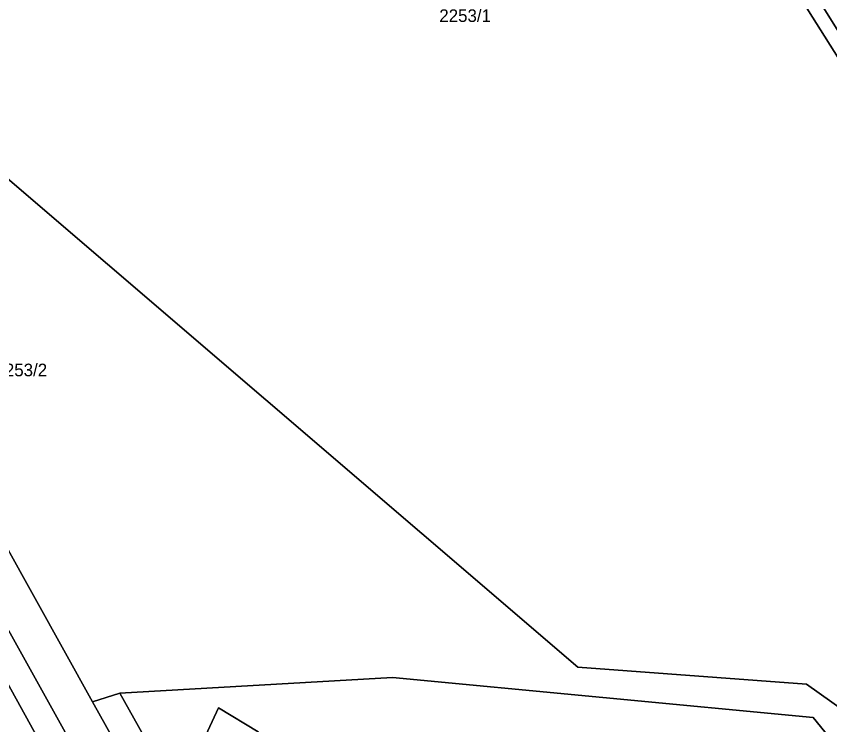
# Model space of a CAD drawing. Extents: x -262715 to -259381, y -1237238 to -1231182.
# Drawn here: x -261345.1 to -261216.3, y -1235482.8 to -1235370.6 of the extents above; entities that cross this region are included whole.
import ezdxf

# ---------------------------------------------------------------- set-up
doc = ezdxf.new("R2010")
doc.units = 0
for name, color, linetype in [('body_kn', 7, 'Continuous'), ('kladpar_druhypozemkov', 7, 'Continuous'), ('kladpar_hranice', 7, 'Continuous'), ('kladpar_parcelnecisla', 7, 'Continuous'), ('kladpar_plochy', 7, 'Continuous'), ('zuob_linie', 7, 'Continuous'), ('zuob_plochy', 7, 'Continuous')]:
    doc.layers.add(name, color=color, linetype=linetype)

msp = doc.modelspace()

# ---------------------------------------------------------------- linework, layer by layer
at = {"layer": 'body_kn'}
for p, q in [((-261256.2, -1235473.7), (-261256.2, -1235473.7)), ((-261285.56, -1235475.3), (-261285.56, -1235475.3)), ((-261285.56, -1235475.3), (-261285.56, -1235475.3)), ((-261220, -1235476.4), (-261220, -1235476.4)), ((-261328.7, -1235477.82), (-261328.7, -1235477.82)), ((-261328.7, -1235477.82), (-261328.7, -1235477.82)), ((-261333.04, -1235479.2), (-261333.04, -1235479.2)), ((-261313.08, -1235480.15), (-261313.08, -1235480.15)), ((-261218.93, -1235481.68), (-261218.93, -1235481.68))]:
    msp.add_line(p, q, dxfattribs=at)
at = {"layer": 'kladpar_druhypozemkov'}
msp.add_line((-261343.64, -1235425.62), (-261343.64, -1235425.62), dxfattribs=at)
at = {"layer": 'kladpar_hranice'}
for points in [[(-261407.6, -1235319.2), (-261388.8, -1235345), (-261388.21, -1235358.26), (-261380.11, -1235367.49), (-261256.2, -1235473.7), (-261220, -1235476.4), (-261196.8, -1235492.84), (-261209.95, -1235492.67), (-261218.93, -1235481.68), (-261285.56, -1235475.3), (-261328.7, -1235477.82), (-261333.04, -1235479.2), (-261351.54, -1235445.98), (-261349.41, -1235444.59), (-261352.68, -1235439.16), (-261357.67, -1235441.76), (-261362.59, -1235441.45), (-261363.92, -1235440.47)], [(-261234.83, -1235341.19), (-261213.53, -1235375.24), (-261199.59, -1235395.63), (-261194.42, -1235402.28), (-261184.7, -1235422.57), (-261170.21, -1235449.59), (-261156.69, -1235467.79), (-261138.41, -1235484), (-261141.45, -1235484.81), (-261158.39, -1235469.53), (-261171.91, -1235451.02), (-261186.49, -1235423.45), (-261196.2, -1235403.56), (-261201.29, -1235396.74), (-261214.99, -1235377.21), (-261237.09, -1235342.07)], [(-261013.01, -1235425.09), (-261093.2, -1235466.79), (-261122.95, -1235476.76), (-261121.43, -1235479.48), (-261138.41, -1235484), (-261156.69, -1235467.79), (-261170.21, -1235449.59), (-261184.7, -1235422.57), (-261194.42, -1235402.28), (-261199.59, -1235395.63), (-261213.53, -1235375.24), (-261234.83, -1235341.19)], [(-261237.09, -1235342.07), (-261214.99, -1235377.21), (-261201.29, -1235396.74), (-261196.2, -1235403.56), (-261186.49, -1235423.45), (-261171.91, -1235451.02), (-261158.39, -1235469.53), (-261141.45, -1235484.81), (-261150.99, -1235487.35), (-261158.21, -1235489.27), (-261165.83, -1235491.3), (-261169.58, -1235492.3), (-261172.8, -1235493.16), (-261196.8, -1235492.84), (-261220, -1235476.4), (-261256.2, -1235473.7), (-261380.11, -1235367.49)], [(-261348.7, -1235700.98), (-261254.86, -1235648.43), (-261254.29, -1235649.03), (-261252.24, -1235646.28), (-261250.84, -1235642.82), (-261251.55, -1235638.37), (-261278.31, -1235590.06), (-261297.76, -1235555.37), (-261300.62, -1235557.17), (-261303.29, -1235552.52), (-261300.28, -1235550.68), (-261302.53, -1235546.52), (-261305.55, -1235548.27), (-261308.61, -1235542.94), (-261305.57, -1235541.1), (-261321.66, -1235512.26), (-261351.08, -1235459.4), (-261354.39, -1235456.61), (-261358.31, -1235454.86), (-261362.69, -1235454.33), (-261368.97, -1235455.57), (-261351.54, -1235445.98)], [(-261351.54, -1235445.98), (-261333.04, -1235479.2), (-261302.29, -1235534.31)], [(-261358.31, -1235454.86), (-261354.39, -1235456.61), (-261351.08, -1235459.4), (-261321.66, -1235512.26), (-261305.57, -1235541.1), (-261308.61, -1235542.94), (-261305.55, -1235548.27), (-261302.53, -1235546.52), (-261300.28, -1235550.68), (-261303.29, -1235552.52), (-261300.62, -1235557.17), (-261297.76, -1235555.37), (-261278.31, -1235590.06), (-261251.55, -1235638.37), (-261250.84, -1235642.82), (-261252.24, -1235646.28), (-261282.88, -1235591.22), (-261325.69, -1235513.96), (-261358.31, -1235454.86)], [(-261358.31, -1235454.86), (-261325.69, -1235513.96), (-261282.88, -1235591.22), (-261252.24, -1235646.28), (-261254.29, -1235649.03), (-261254.86, -1235648.43), (-261348.7, -1235700.98)], [(-261319.57, -1235494.1), (-261328.7, -1235477.82), (-261285.56, -1235475.3)], [(-261285.56, -1235475.3), (-261218.93, -1235481.68), (-261209.95, -1235492.67), (-261196.8, -1235492.84), (-261172.8, -1235493.16), (-261169.58, -1235492.3)], [(-261328.7, -1235477.82), (-261319.57, -1235494.1), (-261315.18, -1235501.93), (-261311.77, -1235508.02), (-261310.73, -1235509.91), (-261306.27, -1235518.03), (-261299.14, -1235531), (-261302.29, -1235534.31), (-261333.04, -1235479.2), (-261328.7, -1235477.82)], [(-261319.57, -1235494.1), (-261313.08, -1235480.15), (-261306.8, -1235483.93), (-261315.18, -1235501.93)], [(-261306.8, -1235483.93), (-261313.08, -1235480.15), (-261319.57, -1235494.1)]]:
    msp.add_lwpolyline(points, dxfattribs=at)
at = {"layer": 'kladpar_plochy'}
for points in [[(-261407.6, -1235319.2), (-261388.8, -1235345), (-261388.21, -1235358.26), (-261380.11, -1235367.49), (-261256.2, -1235473.7), (-261220, -1235476.4), (-261196.8, -1235492.84), (-261209.95, -1235492.67), (-261218.93, -1235481.68), (-261285.56, -1235475.3), (-261328.7, -1235477.82), (-261333.04, -1235479.2), (-261351.54, -1235445.98), (-261349.41, -1235444.59), (-261352.68, -1235439.16), (-261357.67, -1235441.76), (-261362.59, -1235441.45), (-261363.92, -1235440.47), (-261381.51, -1235390.72)], [(-261358.31, -1235454.86), (-261354.39, -1235456.61), (-261351.08, -1235459.4), (-261321.66, -1235512.26), (-261305.57, -1235541.1), (-261308.61, -1235542.94), (-261305.55, -1235548.27), (-261302.53, -1235546.52), (-261300.28, -1235550.68), (-261303.29, -1235552.52), (-261300.62, -1235557.17), (-261297.76, -1235555.37), (-261278.31, -1235590.06), (-261251.55, -1235638.37), (-261250.84, -1235642.82), (-261252.24, -1235646.28), (-261282.88, -1235591.22), (-261325.69, -1235513.96)], [(-261328.7, -1235477.82), (-261319.57, -1235494.1), (-261315.18, -1235501.93), (-261311.77, -1235508.02), (-261310.73, -1235509.91), (-261306.27, -1235518.03), (-261299.14, -1235531), (-261302.29, -1235534.31), (-261333.04, -1235479.2)], [(-261319.57, -1235494.1), (-261313.08, -1235480.15), (-261306.8, -1235483.93), (-261315.18, -1235501.93)]]:
    msp.add_lwpolyline(points, close=True, dxfattribs=at)
for points in [[(-261234.83, -1235341.19), (-261213.53, -1235375.24), (-261199.59, -1235395.63), (-261194.42, -1235402.28), (-261184.7, -1235422.57), (-261170.21, -1235449.59), (-261156.69, -1235467.79), (-261138.41, -1235484), (-261141.45, -1235484.81), (-261158.39, -1235469.53), (-261171.91, -1235451.02), (-261186.49, -1235423.45), (-261196.2, -1235403.56), (-261201.29, -1235396.74), (-261214.99, -1235377.21), (-261237.09, -1235342.07)], [(-261013.01, -1235425.09), (-261093.2, -1235466.79), (-261122.95, -1235476.76), (-261121.43, -1235479.48), (-261138.41, -1235484), (-261156.69, -1235467.79), (-261170.21, -1235449.59), (-261184.7, -1235422.57), (-261194.42, -1235402.28), (-261199.59, -1235395.63), (-261213.53, -1235375.24), (-261234.83, -1235341.19)], [(-261237.09, -1235342.07), (-261214.99, -1235377.21), (-261201.29, -1235396.74), (-261196.2, -1235403.56), (-261186.49, -1235423.45), (-261171.91, -1235451.02), (-261158.39, -1235469.53), (-261141.45, -1235484.81), (-261150.99, -1235487.35), (-261158.21, -1235489.27), (-261165.83, -1235491.3), (-261169.58, -1235492.3), (-261172.8, -1235493.16), (-261196.8, -1235492.84), (-261220, -1235476.4), (-261256.2, -1235473.7), (-261380.11, -1235367.49)], [(-261351.54, -1235445.98), (-261333.04, -1235479.2), (-261302.29, -1235534.31)], [(-261358.31, -1235454.86), (-261325.69, -1235513.96), (-261282.88, -1235591.22), (-261252.24, -1235646.28), (-261254.29, -1235649.03), (-261254.86, -1235648.43), (-261348.7, -1235700.98)], [(-261348.7, -1235700.98), (-261254.86, -1235648.43), (-261254.29, -1235649.03), (-261252.24, -1235646.28), (-261250.84, -1235642.82), (-261251.55, -1235638.37), (-261278.31, -1235590.06), (-261297.76, -1235555.37), (-261300.62, -1235557.17), (-261303.29, -1235552.52), (-261300.28, -1235550.68), (-261302.53, -1235546.52), (-261305.55, -1235548.27), (-261308.61, -1235542.94), (-261305.57, -1235541.1), (-261321.66, -1235512.26), (-261351.08, -1235459.4)], [(-261306.8, -1235483.93), (-261313.08, -1235480.15), (-261319.57, -1235494.1), (-261328.7, -1235477.82), (-261285.56, -1235475.3), (-261218.93, -1235481.68), (-261209.95, -1235492.67)]]:
    msp.add_lwpolyline(points, dxfattribs=at)
at = {"layer": 'zuob_linie'}
for points in [[(-261342.66, -1235927.5), (-261305.98, -1235847.48), (-261286.88, -1235811.21), (-261270.21, -1235802.65), (-261261.41, -1235789.19), (-261264.64, -1235782.74), (-261232.23, -1235764.3), (-261246.53, -1235736.08), (-261244.04, -1235715.2), (-261247.32, -1235706.78), (-261231.63, -1235698.08), (-261121.43, -1235479.48), (-261138.41, -1235484), (-261141.45, -1235484.81), (-261150.99, -1235487.35), (-261158.21, -1235489.27), (-261165.83, -1235491.3), (-261169.58, -1235492.3), (-261172.8, -1235493.16), (-261196.8, -1235492.84), (-261220, -1235476.4), (-261256.2, -1235473.7), (-261380.11, -1235367.49)], [(-261380.11, -1235367.49), (-261256.2, -1235473.7), (-261220, -1235476.4), (-261196.8, -1235492.84), (-261172.8, -1235493.16), (-261169.58, -1235492.3), (-261165.83, -1235491.3), (-261158.21, -1235489.27), (-261150.99, -1235487.35), (-261141.45, -1235484.81), (-261138.41, -1235484), (-261121.43, -1235479.48), (-261231.63, -1235698.08), (-261247.32, -1235706.78), (-261244.04, -1235715.2), (-261246.53, -1235736.08), (-261232.23, -1235764.3), (-261264.64, -1235782.74), (-261261.41, -1235789.19), (-261270.21, -1235802.65), (-261286.88, -1235811.21), (-261305.98, -1235847.48), (-261342.66, -1235927.5)]]:
    msp.add_lwpolyline(points, dxfattribs=at)
at = {"layer": 'zuob_plochy'}
for points in [[(-261342.66, -1235927.5), (-261305.98, -1235847.48), (-261286.88, -1235811.21), (-261270.21, -1235802.65), (-261261.41, -1235789.19), (-261264.64, -1235782.74), (-261232.23, -1235764.3), (-261246.53, -1235736.08), (-261244.04, -1235715.2), (-261247.32, -1235706.78), (-261231.63, -1235698.08), (-261121.43, -1235479.48), (-261138.41, -1235484), (-261141.45, -1235484.81), (-261150.99, -1235487.35), (-261158.21, -1235489.27), (-261165.83, -1235491.3), (-261169.58, -1235492.3), (-261172.8, -1235493.16), (-261196.8, -1235492.84), (-261220, -1235476.4), (-261256.2, -1235473.7), (-261380.11, -1235367.49)], [(-261380.11, -1235367.49), (-261256.2, -1235473.7), (-261220, -1235476.4), (-261196.8, -1235492.84), (-261172.8, -1235493.16), (-261169.58, -1235492.3), (-261165.83, -1235491.3), (-261158.21, -1235489.27), (-261150.99, -1235487.35), (-261141.45, -1235484.81), (-261138.41, -1235484), (-261121.43, -1235479.48), (-261231.63, -1235698.08), (-261247.32, -1235706.78), (-261244.04, -1235715.2), (-261246.53, -1235736.08), (-261232.23, -1235764.3), (-261264.64, -1235782.74), (-261261.41, -1235789.19), (-261270.21, -1235802.65), (-261286.88, -1235811.21), (-261305.98, -1235847.48), (-261342.66, -1235927.5)]]:
    msp.add_lwpolyline(points, dxfattribs=at)

# ---------------------------------------------------------------- texts
at = {"layer": 'kladpar_parcelnecisla'}
for s, p in [('2253/1', (-261278.13, -1235371.51)), ('2253/2', (-261348.41, -1235427.62))]:
    msp.add_text(s, height=2, dxfattribs=at).set_placement(p)

doc.saveas('drawing.dxf')
